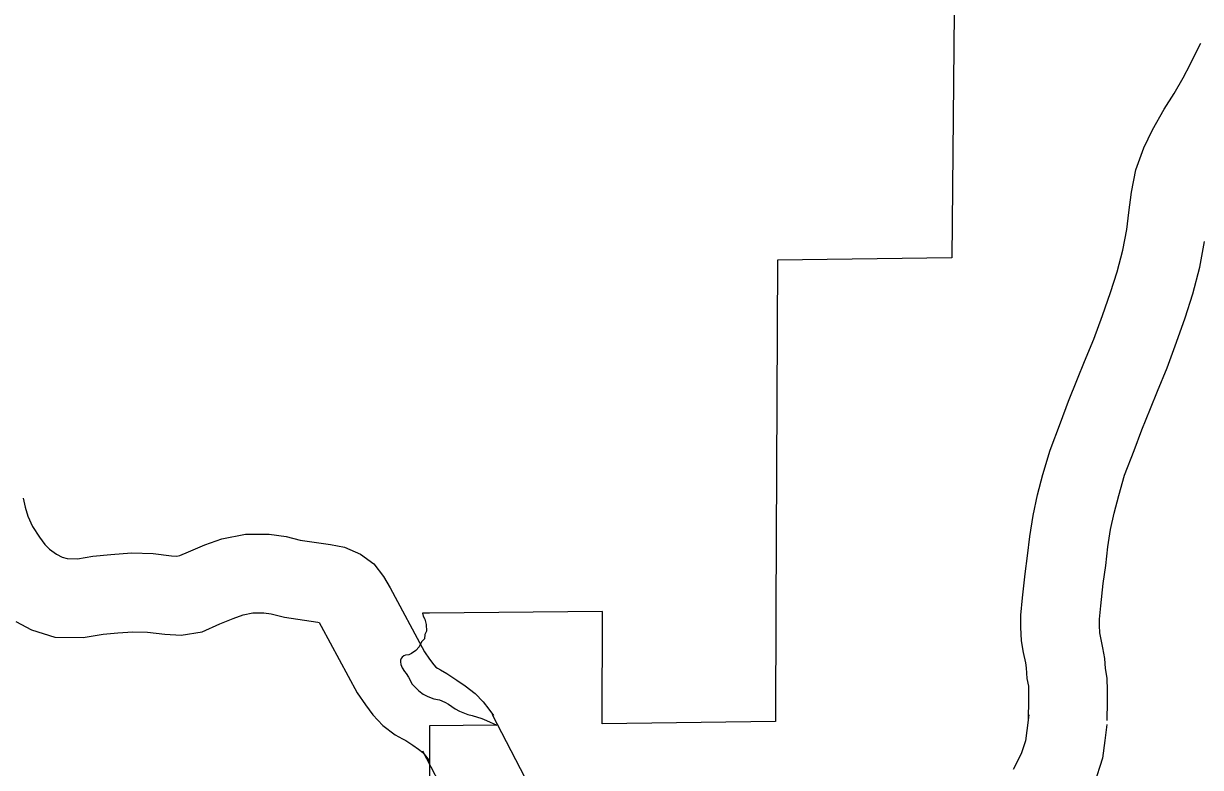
# Model space of a CAD drawing. Extents: x 1377389 to 1380723, y 1168351 to 1170484.
# Drawn here: x 1377788.36 to 1377833.23, y 1169952.51 to 1169980.88 of the extents above; entities that cross this region are included whole.
import ezdxf

# ---------------------------------------------------------------- set-up
doc = ezdxf.new("R2010")
doc.units = 0
doc.layers.add('B_Fill', color=7, linetype='Continuous')

msp = doc.modelspace()

# ---------------------------------------------------------------- linework, layer by layer
at = {"layer": 'B_Fill'}
for points in [[(1377824.022, 1170005.322), (1377824.007, 1169998.722), (1377823.75, 1169971.94), (1377817.103, 1169971.846), (1377817.049, 1169958.547), (1377817.032, 1169954.263), (1377810.421, 1169954.176), (1377810.43, 1169958.458), (1377803.834, 1169958.395), (1377803.573, 1169958.393)], [(1377826.677, 1169954.355), (1377826.689, 1169955.055), (1377826.689, 1169955.404), (1377826.684, 1169955.612), (1377826.632, 1169955.904), (1377826.602, 1169956.307), (1377826.572, 1169956.495), (1377826.481, 1169956.889), (1377826.413, 1169957.34), (1377826.387, 1169957.855), (1377826.389, 1169958.314), (1377826.452, 1169958.976), (1377826.553, 1169959.891), (1377826.645, 1169960.577), (1377826.729, 1169961.312), (1377826.851, 1169962.121), (1377827.02, 1169962.905), (1377827.226, 1169963.684), (1377827.498, 1169964.613), (1377827.902, 1169965.654), (1377828.206, 1169966.476), (1377828.552, 1169967.324), (1377828.816, 1169967.984), (1377829.166, 1169968.836), (1377829.499, 1169969.741), (1377829.806, 1169970.614), (1377830.064, 1169971.411), (1377830.278, 1169972.237), (1377830.426, 1169973.025), (1377830.504, 1169973.675), (1377830.603, 1169974.443), (1377830.768, 1169975.295), (1377831.077, 1169976.131), (1377831.404, 1169976.817), (1377831.852, 1169977.611), (1377832.237, 1169978.213), (1377832.57, 1169978.801), (1377832.845, 1169979.32), (1377833.048, 1169979.734), (1377833.246, 1169980.124)], [(1377829.677, 1169954.304), (1377829.689, 1169955.028), (1377829.689, 1169955.44), (1377829.677, 1169955.913), (1377829.612, 1169956.28), (1377829.584, 1169956.657), (1377829.518, 1169957.068), (1377829.43, 1169957.451), (1377829.402, 1169957.639), (1377829.387, 1169957.925), (1377829.388, 1169958.167), (1377829.436, 1169958.67), (1377829.53, 1169959.525), (1377829.623, 1169960.207), (1377829.703, 1169960.919), (1377829.803, 1169961.579), (1377829.939, 1169962.206), (1377830.116, 1169962.88), (1377830.341, 1169963.647), (1377830.707, 1169964.591), (1377831.002, 1169965.388), (1377831.334, 1169966.201), (1377831.596, 1169966.857), (1377831.962, 1169967.748), (1377832.321, 1169968.725), (1377832.648, 1169969.653), (1377832.947, 1169970.573), (1377833.207, 1169971.583), (1377833.393, 1169972.568)], [(1377788.344, 1169962.776), (1377788.415, 1169962.429), (1377788.527, 1169962.094), (1377788.7, 1169961.701), (1377788.97, 1169961.295), (1377789.17, 1169961.014), (1377789.351, 1169960.827), (1377789.619, 1169960.646), (1377789.828, 1169960.532), (1377790.025, 1169960.472), (1377790.412, 1169960.466), (1377790.999, 1169960.56), (1377791.693, 1169960.633), (1377792.474, 1169960.688), (1377793.307, 1169960.661), (1377794, 1169960.578), (1377794.203, 1169960.568), (1377794.315, 1169960.586), (1377794.654, 1169960.736), (1377795.27, 1169960.993), (1377795.925, 1169961.226), (1377796.818, 1169961.404), (1377797.72, 1169961.4), (1377798.368, 1169961.318), (1377798.907, 1169961.178), (1377800.062, 1169961.007), (1377800.599, 1169960.911), (1377801.209, 1169960.646), (1377801.709, 1169960.266), (1377802.079, 1169959.795), (1377802.333, 1169959.357), (1377803.645, 1169956.921), (1377803.844, 1169956.633), (1377803.999, 1169956.423), (1377804.082, 1169956.333), (1377804.141, 1169956.288), (1377804.256, 1169956.229), (1377804.503, 1169956.086), (1377804.88, 1169955.84), (1377805.195, 1169955.621), (1377805.579, 1169955.324), (1377805.886, 1169955.013), (1377806.104, 1169954.733), (1377806.275, 1169954.494)], [(1377788.061, 1169958.078), (1377788.663, 1169957.752), (1377789.554, 1169957.479), (1377790.627, 1169957.463), (1377791.393, 1169957.585), (1377791.956, 1169957.644), (1377792.531, 1169957.685), (1377793.079, 1169957.667), (1377793.749, 1169957.586), (1377794.367, 1169957.557), (1377795.171, 1169957.683), (1377795.84, 1169957.98), (1377796.352, 1169958.193), (1377796.727, 1169958.327), (1377797.107, 1169958.403), (1377797.525, 1169958.401), (1377797.799, 1169958.366), (1377798.307, 1169958.234), (1377799.578, 1169958.046), (1377799.631, 1169958.037), (1377799.712, 1169957.895), (1377801.084, 1169955.35), (1377801.403, 1169954.889), (1377801.683, 1169954.509), (1377802.052, 1169954.11), (1377802.524, 1169953.747), (1377802.814, 1169953.597), (1377802.932, 1169953.529), (1377803.205, 1169953.351), (1377803.419, 1169953.202), (1377803.586, 1169953.073), (1377803.627, 1169953.031), (1377803.699, 1169952.939), (1377803.838, 1169952.745)], [(1377803.573, 1169958.393), (1377803.597, 1169958.278), (1377803.666, 1169958.166), (1377803.708, 1169957.964), (1377803.722, 1169957.699), (1377803.666, 1169957.58), (1377803.645, 1169957.413), (1377803.533, 1169957.298), (1377803.443, 1169957.113), (1377803.311, 1169956.966), (1377803.15, 1169956.855), (1377803.046, 1169956.806), (1377802.92, 1169956.792), (1377802.858, 1169956.759), (1377802.795, 1169956.708), (1377802.757, 1169956.665), (1377802.732, 1169956.6), (1377802.732, 1169956.532), (1377802.749, 1169956.433), (1377802.79, 1169956.312), (1377802.882, 1169956.165), (1377802.945, 1169956.087), (1377803.037, 1169955.949), (1377803.181, 1169955.689), (1377803.36, 1169955.499), (1377803.435, 1169955.435), (1377803.596, 1169955.308), (1377803.769, 1169955.207), (1377804, 1169955.124), (1377804.219, 1169955.083), (1377804.426, 1169954.994), (1377804.565, 1169954.925), (1377804.813, 1169954.74), (1377804.986, 1169954.657), (1377805.303, 1169954.53), (1377805.47, 1169954.484), (1377805.833, 1169954.38), (1377806.006, 1169954.293), (1377806.402, 1169954.124)], [(1377806.232, 1169954.527), (1377807.479, 1169952.128)], [(1377826.688, 1169954.51), (1377826.615, 1169953.913), (1377826.566, 1169953.527), (1377826.4, 1169953.022), (1377826.099, 1169952.426)], [(1377806.402, 1169954.124), (1377803.836, 1169954.09), (1377803.838, 1169951.725), (1377803.84, 1169948.39), (1377800.555, 1169948.343), (1377800.562, 1169945.002), (1377794.004, 1169944.896), (1377794.031, 1169941.583)], [(1377829.666, 1169954.149), (1377829.592, 1169953.541), (1377829.505, 1169952.862), (1377829.181, 1169951.873)], [(1377803.57, 1169953.144), (1377804.839, 1169950.703)]]:
    msp.add_lwpolyline(points, dxfattribs=at)

doc.saveas('drawing.dxf')
